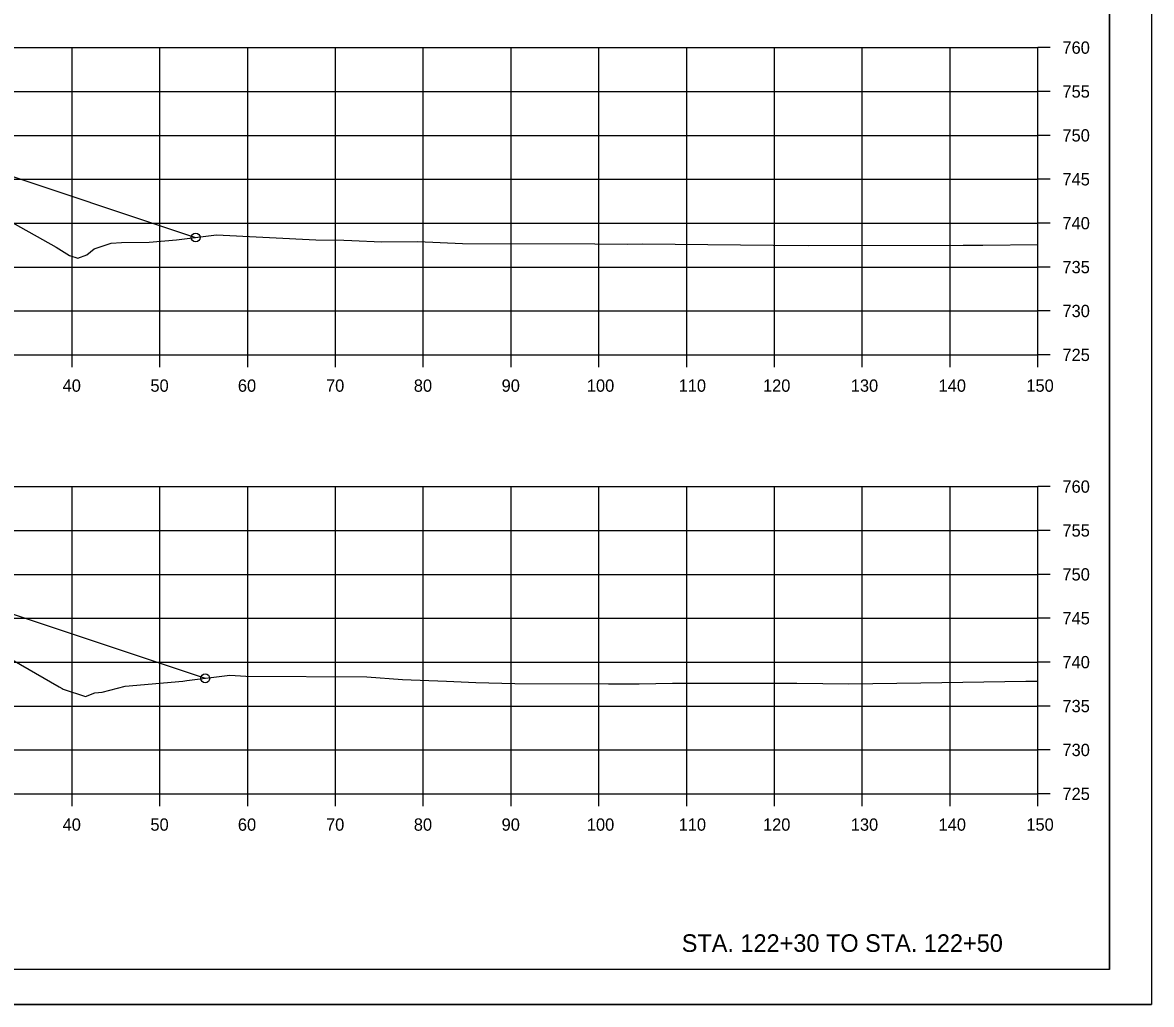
# Model space of a CAD drawing. Extents: x 1202951 to 1376887, y 378065 to 728038.
# Drawn here: x 1373131.5 to 1373260.1, y 381375.8 to 381487.6 of the extents above; entities that cross this region are included whole.
import ezdxf

# ---------------------------------------------------------------- set-up
doc = ezdxf.new("R2010")
doc.units = 0
for name, color, linetype in [('R_Axis', 7, 'Continuous'), ('R_Axis Annot', 7, 'Continuous'), ('R_Draft', 7, 'Continuous'), ('R_Exist Surface', 7, 'Continuous'), ('R_Grid', 7, 'Continuous'), ('R_No Plot', 7, 'Continuous')]:
    doc.layers.add(name, color=color, linetype=linetype)

msp = doc.modelspace()

# ---------------------------------------------------------------- linework, layer by layer
at = {"layer": 'R_Axis'}
for p, q in [((1373247.13, 381449.76), (1373247.13, 381484.76)), ((1373248.53, 381484.76), (1373247.13, 381484.76)), ((1373248.53, 381479.76), (1373247.13, 381479.76)), ((1373248.53, 381474.76), (1373247.13, 381474.76)), ((1373248.53, 381469.76), (1373247.13, 381469.76)), ((1373248.53, 381464.76), (1373247.13, 381464.76)), ((1373248.53, 381459.76), (1373247.13, 381459.76)), ((1373248.53, 381454.76), (1373247.13, 381454.76)), ((1372947.13, 381449.76), (1373247.13, 381449.76)), ((1373137.13, 381448.36), (1373137.13, 381449.76)), ((1373147.13, 381448.36), (1373147.13, 381449.76)), ((1373157.13, 381448.36), (1373157.13, 381449.76)), ((1373167.13, 381448.36), (1373167.13, 381449.76)), ((1373177.13, 381448.36), (1373177.13, 381449.76)), ((1373187.13, 381448.36), (1373187.13, 381449.76)), ((1373197.13, 381448.36), (1373197.13, 381449.76)), ((1373207.13, 381448.36), (1373207.13, 381449.76)), ((1373217.13, 381448.36), (1373217.13, 381449.76)), ((1373227.13, 381448.36), (1373227.13, 381449.76)), ((1373237.13, 381448.36), (1373237.13, 381449.76)), ((1373247.13, 381448.36), (1373247.13, 381449.76)), ((1373248.53, 381449.76), (1373247.13, 381449.76)), ((1373247.13, 381399.76), (1373247.13, 381434.76)), ((1373248.53, 381434.76), (1373247.13, 381434.76)), ((1373248.53, 381429.76), (1373247.13, 381429.76)), ((1373248.53, 381424.76), (1373247.13, 381424.76)), ((1373248.53, 381419.76), (1373247.13, 381419.76)), ((1373248.53, 381414.76), (1373247.13, 381414.76)), ((1373248.53, 381409.76), (1373247.13, 381409.76)), ((1373248.53, 381404.76), (1373247.13, 381404.76)), ((1372947.13, 381399.76), (1373247.13, 381399.76)), ((1373137.13, 381398.36), (1373137.13, 381399.76)), ((1373147.13, 381398.36), (1373147.13, 381399.76)), ((1373157.13, 381398.36), (1373157.13, 381399.76)), ((1373167.13, 381398.36), (1373167.13, 381399.76)), ((1373177.13, 381398.36), (1373177.13, 381399.76)), ((1373187.13, 381398.36), (1373187.13, 381399.76)), ((1373197.13, 381398.36), (1373197.13, 381399.76)), ((1373207.13, 381398.36), (1373207.13, 381399.76)), ((1373217.13, 381398.36), (1373217.13, 381399.76)), ((1373227.13, 381398.36), (1373227.13, 381399.76)), ((1373237.13, 381398.36), (1373237.13, 381399.76)), ((1373247.13, 381398.36), (1373247.13, 381399.76)), ((1373248.53, 381399.76), (1373247.13, 381399.76))]:
    msp.add_line(p, q, dxfattribs=at)
at = {"layer": 'R_Exist Surface'}
for points in [[(1373041.42, 381462.58), (1373067.1, 381471.14), (1373072.1, 381471.04), (1373075.1, 381470.98), (1373075.59, 381470.98), (1373075.6, 381470.48), (1373076.6, 381470.5), (1373097.13, 381470.91), (1373117.67, 381470.5), (1373118.67, 381470.48), (1373118.68, 381470.98), (1373119.17, 381470.98), (1373122.17, 381471.04), (1373127.17, 381471.14), (1373151.2, 381463.13)], [(1373129.69, 381465.19), (1373135.31, 381462.02), (1373136.85, 381461.07), (1373137.77, 381460.77), (1373138.79, 381461.15), (1373139.63, 381461.83), (1373141.57, 381462.48), (1373142.75, 381462.55), (1373145.9, 381462.58), (1373149.04, 381462.86), (1373151.75, 381463.2), (1373153.56, 381463.43), (1373164.91, 381462.86), (1373168.07, 381462.83), (1373169, 381462.77), (1373172.36, 381462.64), (1373176.5, 381462.68), (1373181.61, 381462.43), (1373196.67, 381462.4), (1373200.41, 381462.38), (1373202.11, 381462.39), (1373216.99, 381462.24), (1373220.99, 381462.2), (1373238.64, 381462.24), (1373240.86, 381462.27), (1373247.13, 381462.32)], [(1373040.82, 381412.54), (1373066.61, 381421.13), (1373071.61, 381421.03), (1373074.61, 381420.97), (1373075.1, 381420.97), (1373075.11, 381420.47), (1373076.11, 381420.49), (1373097.13, 381420.91), (1373118.16, 381420.49), (1373119.16, 381420.47), (1373119.17, 381420.97), (1373119.66, 381420.97), (1373122.66, 381421.03), (1373127.66, 381421.13), (1373152.3, 381412.92)], [(1373127.79, 381416.45), (1373135.67, 381411.93), (1373136.01, 381411.74), (1373136.1, 381411.68), (1373138.64, 381410.85), (1373139.72, 381411.26), (1373140.54, 381411.35), (1373143.18, 381412.01), (1373149.73, 381412.6), (1373150.2, 381412.66), (1373155.1, 381413.28), (1373156.92, 381413.18), (1373170.71, 381413.08), (1373174.75, 381412.79), (1373179.76, 381412.6), (1373183.13, 381412.46), (1373187.55, 381412.34), (1373198.24, 381412.28), (1373201.73, 381412.3), (1373205.53, 381412.38), (1373219.66, 381412.36), (1373225.59, 381412.3), (1373233.81, 381412.42), (1373245.77, 381412.58), (1373247.13, 381412.58)]]:
    msp.add_lwpolyline(points, dxfattribs=at)
at = {"layer": 'R_Grid'}
for p, q in [((1372947.13, 381484.76), (1373247.13, 381484.76)), ((1373137.13, 381449.76), (1373137.13, 381484.76)), ((1373147.13, 381449.76), (1373147.13, 381484.76)), ((1373157.13, 381449.76), (1373157.13, 381484.76)), ((1373167.13, 381449.76), (1373167.13, 381484.76)), ((1373177.13, 381449.76), (1373177.13, 381484.76)), ((1373187.13, 381449.76), (1373187.13, 381484.76)), ((1373197.13, 381449.76), (1373197.13, 381484.76)), ((1373207.13, 381449.76), (1373207.13, 381484.76)), ((1373217.13, 381449.76), (1373217.13, 381484.76)), ((1373227.13, 381449.76), (1373227.13, 381484.76)), ((1373237.13, 381449.76), (1373237.13, 381484.76)), ((1373247.13, 381449.76), (1373247.13, 381484.76)), ((1372947.13, 381479.76), (1373247.13, 381479.76)), ((1372947.13, 381474.76), (1373247.13, 381474.76)), ((1372947.13, 381469.76), (1373247.13, 381469.76)), ((1372947.13, 381464.76), (1373247.13, 381464.76)), ((1372947.13, 381459.76), (1373247.13, 381459.76)), ((1372947.13, 381454.76), (1373247.13, 381454.76)), ((1372947.13, 381449.76), (1373247.13, 381449.76)), ((1372947.13, 381434.76), (1373247.13, 381434.76)), ((1373137.13, 381399.76), (1373137.13, 381434.76)), ((1373147.13, 381399.76), (1373147.13, 381434.76)), ((1373157.13, 381399.76), (1373157.13, 381434.76)), ((1373167.13, 381399.76), (1373167.13, 381434.76)), ((1373177.13, 381399.76), (1373177.13, 381434.76)), ((1373187.13, 381399.76), (1373187.13, 381434.76)), ((1373197.13, 381399.76), (1373197.13, 381434.76)), ((1373207.13, 381399.76), (1373207.13, 381434.76)), ((1373217.13, 381399.76), (1373217.13, 381434.76)), ((1373227.13, 381399.76), (1373227.13, 381434.76)), ((1373237.13, 381399.76), (1373237.13, 381434.76)), ((1373247.13, 381399.76), (1373247.13, 381434.76)), ((1372947.13, 381429.76), (1373247.13, 381429.76)), ((1372947.13, 381424.76), (1373247.13, 381424.76)), ((1372947.13, 381419.76), (1373247.13, 381419.76)), ((1372947.13, 381414.76), (1373247.13, 381414.76)), ((1372947.13, 381409.76), (1373247.13, 381409.76)), ((1372947.13, 381404.76), (1373247.13, 381404.76)), ((1372947.13, 381399.76), (1373247.13, 381399.76))]:
    msp.add_line(p, q, dxfattribs=at)
at = {"layer": 'R_No Plot'}
for p, q in [((1373255.31, 381379.76), (1373255.31, 381585.22)), ((1373255.31, 381379.76), (1372939.13, 381379.76)), ((1372926.73, 381375.78), (1373260.07, 381375.78))]:
    msp.add_line(p, q, dxfattribs=at)
for points in [[(1372926.73, 381589.11), (1373260.07, 381589.11), (1373260.07, 381375.77), (1372926.73, 381375.77)], [(1373173.05, 381585.22), (1373192.67, 381585.22), (1373192.67, 381575.34), (1373208.79, 381575.34), (1373231.99, 381575.34), (1373231.99, 381551), (1373255.31, 381551), (1373255.31, 381379.76), (1372939.13, 381379.76), (1372939.13, 381585.22)]]:
    msp.add_lwpolyline(points, close=True, dxfattribs=at)
for centre in [(1373151.2, 381463.13), (1373152.3, 381412.92)]:
    msp.add_circle(centre, 0.5, dxfattribs=at)

# ---------------------------------------------------------------- texts
at = {"layer": 'R_Axis Annot'}
for s, p in [('760', (1373249.93, 381484.06)), ('755', (1373249.93, 381479.06)), ('750', (1373249.93, 381474.06)), ('745', (1373249.93, 381469.06)), ('740', (1373249.93, 381464.06)), ('735', (1373249.93, 381459.06)), ('730', (1373249.93, 381454.06)), ('725', (1373249.93, 381449.06)), ('40', (1373136.05, 381445.56)), ('50', (1373146.05, 381445.56)), ('60', (1373156.01, 381445.56)), ('70', (1373166.05, 381445.56)), ('80', (1373176.05, 381445.56)), ('90', (1373186.05, 381445.56)), ('100', (1373195.76, 381445.56)), ('110', (1373206.21, 381445.56)), ('120', (1373215.82, 381445.56)), ('130', (1373225.82, 381445.56)), ('140', (1373235.82, 381445.56)), ('150', (1373245.82, 381445.56)), ('760', (1373249.93, 381434.06)), ('755', (1373249.93, 381429.06)), ('750', (1373249.93, 381424.06)), ('745', (1373249.93, 381419.06)), ('740', (1373249.93, 381414.06)), ('735', (1373249.93, 381409.06)), ('730', (1373249.93, 381404.06)), ('725', (1373249.93, 381399.06)), ('40', (1373136.05, 381395.56)), ('50', (1373146.05, 381395.56)), ('60', (1373156.01, 381395.56)), ('70', (1373166.05, 381395.56)), ('80', (1373176.05, 381395.56)), ('90', (1373186.05, 381395.56)), ('100', (1373195.76, 381395.56)), ('110', (1373206.21, 381395.56)), ('120', (1373215.82, 381395.56)), ('130', (1373225.82, 381395.56)), ('140', (1373235.82, 381395.56)), ('150', (1373245.82, 381395.56))]:
    msp.add_text(s, height=1.4, dxfattribs=at).set_placement(p)
at = {"layer": 'R_Draft'}
msp.add_text('STA. 122+30 TO STA. 122+50', height=2, dxfattribs=at).set_placement((1373206.57, 381381.76))

doc.saveas('drawing.dxf')
